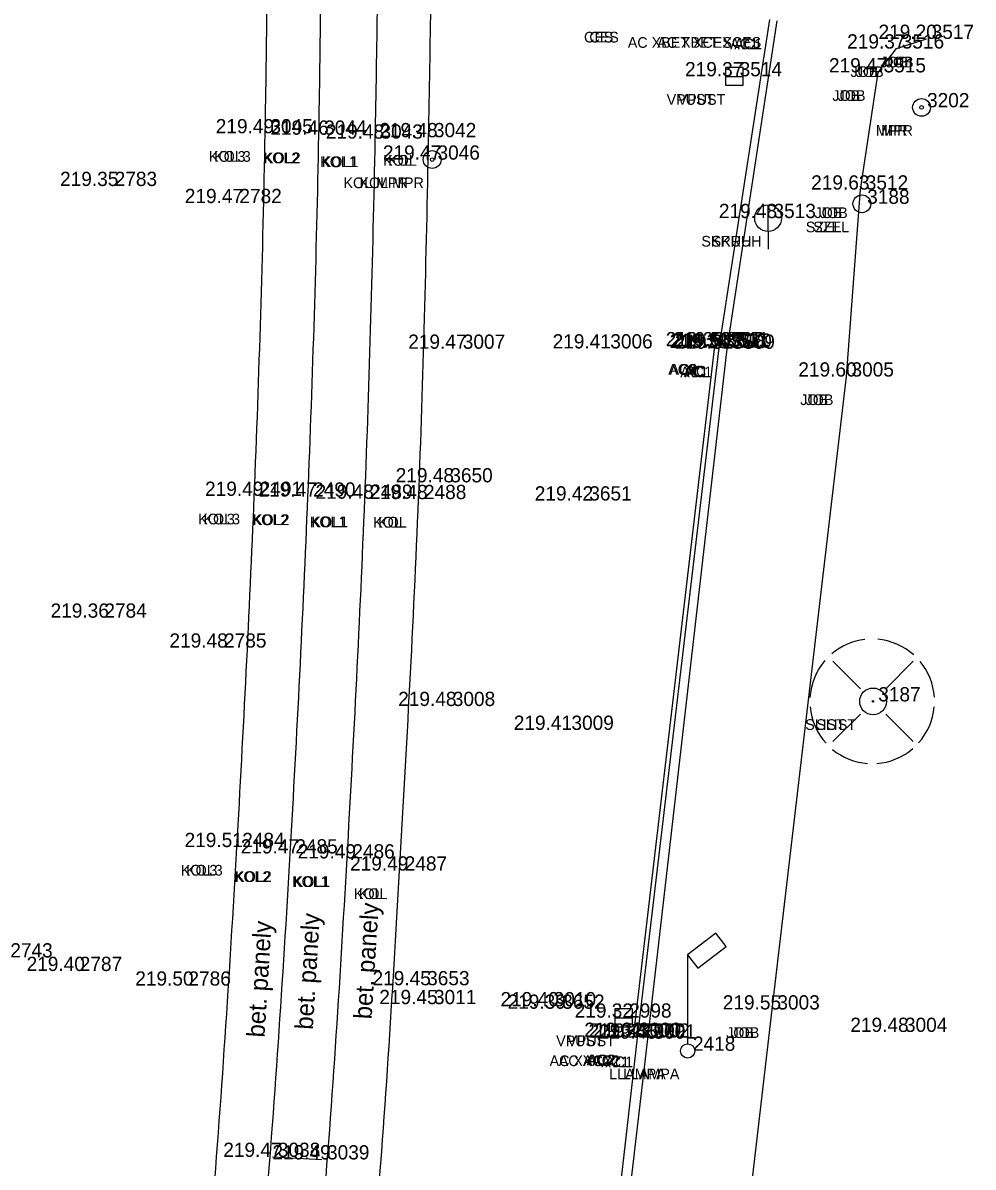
# Model space of a CAD drawing. Extents: x -471047 to -470889, y -1102859 to -1102000.
# Drawn here: x -470931.02 to -470904.35, y -1102117.9 to -1102085.77 of the extents above; entities that cross this region are included whole.
import ezdxf

# ---------------------------------------------------------------- set-up
doc = ezdxf.new("R2010")
doc.units = 0
for name, color, linetype in [('Vrstva 1', 7, 'Continuous'), ('Vrstva 16', 7, 'Continuous'), ('Vrstva 22', 7, 'Continuous'), ('Vrstva 23', 7, 'Continuous'), ('Vrstva 24', 7, 'Continuous'), ('Vrstva 25', 7, 'Continuous'), ('Vrstva 26', 7, 'Continuous'), ('Vrstva 34', 7, 'Continuous'), ('Vrstva 35', 7, 'Continuous'), ('Vrstva 36', 7, 'Continuous'), ('Vrstva 38', 7, 'Continuous'), ('Vrstva 5', 7, 'Continuous'), ('Vrstva 7', 7, 'Continuous'), ('Vrstva 8', 7, 'Continuous')]:
    doc.layers.add(name, color=color, linetype=linetype)

msp = doc.modelspace()

# ---------------------------------------------------------------- linework, layer by layer
at = {"layer": 'Vrstva 1'}
for points in [[(-471040.344, -1102858.385), (-471031.676, -1102846.187), (-471026.357, -1102838.629), (-471023.212, -1102833.975), (-471019.21, -1102827.465), (-471016.861, -1102823.272), (-471013.099, -1102815.912), (-471010.824, -1102810.955), (-471007.329, -1102802.292), (-471005.34, -1102796.515), (-471002.842, -1102787.838), (-471001.3, -1102780.997), (-471000.19, -1102774.713), (-470999.247, -1102768.204), (-470998.794, -1102764.784), (-470997.199, -1102751.812), (-470994.899, -1102732.807), (-470992.551, -1102713.262), (-470990.326, -1102694.887), (-470988.122, -1102676.57), (-470985.812, -1102657.305), (-470983.537, -1102638.407), (-470981.386, -1102620.622), (-470979.843, -1102608.014), (-470976.377, -1102579.253), (-470972.945, -1102550.69), (-470970.475, -1102530.206), (-470967.905, -1102508.801), (-470965.053, -1102485.131), (-470962.734, -1102465.9), (-470960.173, -1102444.812), (-470957.795, -1102425.103), (-470954.965, -1102401.839), (-470953.834, -1102392.574), (-470952.33, -1102379.985), (-470950.744, -1102366.853), (-470948.978, -1102352.106), (-470947.037, -1102335.844), (-470944.949, -1102318.462), (-470944.013, -1102310.745), (-470942.39, -1102297.267), (-470939.519, -1102273.45), (-470937.593, -1102257.43), (-470936.064, -1102244.81), (-470934.114, -1102228.634), (-470931.621, -1102207.856), (-470929.536, -1102190.857), (-470926.572, -1102166.31), (-470924.91, -1102152.663), (-470923.413, -1102140.333), (-470921.923, -1102127.669), (-470921.155, -1102120.084), (-470920.446, -1102109.574), (-470919.912, -1102099.137), (-470919.63, -1102088.981), (-470919.523, -1102081.193), (-470919.563, -1102070.395), (-470919.714, -1102064.236), (-470920.134, -1102054.704), (-470920.462, -1102047.615), (-470920.599, -1102044.52), (-470920.743, -1102041.873), (-470921.125, -1102034.455), (-470921.774, -1102030.337), (-470922.418, -1102027.787), (-470923.734, -1102023.93), (-470924.872, -1102021.434), (-470926.752, -1102018.182), (-470927.953, -1102016.45), (-470929.616, -1102014.424), (-470932.252, -1102011.756), (-470935.111, -1102009.425), (-470938.391, -1102007.371), (-470942.651, -1102005.401)], [(-471041.328, -1102857.18), (-471032.144, -1102844.242), (-471027.583, -1102837.763), (-471024.388, -1102833.028), (-471020.451, -1102826.6), (-471018.089, -1102822.378), (-471014.542, -1102815.445), (-471012.233, -1102810.418), (-471009.247, -1102803.108), (-471006.795, -1102796.098), (-471004.315, -1102787.532), (-471002.782, -1102780.723), (-471001.674, -1102774.458), (-471000.75, -1102768.095), (-471000.28, -1102764.601), (-470998.692, -1102751.741), (-470996.378, -1102732.635), (-470994.028, -1102713.058), (-470991.808, -1102694.749), (-470989.616, -1102676.447), (-470987.284, -1102657.013), (-470985.031, -1102638.272), (-470982.87, -1102620.431), (-470981.334, -1102607.933), (-470977.881, -1102579.263), (-470974.429, -1102550.492), (-470971.964, -1102530.054), (-470969.391, -1102508.607), (-470966.54, -1102484.984), (-470964.231, -1102465.853), (-470961.679, -1102444.752), (-470959.304, -1102425.078), (-470956.455, -1102401.634), (-470955.339, -1102392.489), (-470953.812, -1102379.71), (-470952.249, -1102366.808), (-470950.479, -1102352.023), (-470948.536, -1102335.868), (-470946.426, -1102318.233), (-470945.493, -1102310.531), (-470943.864, -1102297.013), (-470940.984, -1102273.071), (-470939.078, -1102257.195), (-470937.559, -1102244.684), (-470935.592, -1102228.353), (-470933.101, -1102207.653), (-470931.011, -1102190.57), (-470928.046, -1102166.021), (-470926.409, -1102152.578), (-470924.898, -1102140.121), (-470923.427, -1102127.544), (-470922.647, -1102119.826), (-470921.919, -1102109.229), (-470921.42, -1102099.134), (-470921.127, -1102089.016), (-470921.023, -1102081.453), (-470921.061, -1102070.468), (-470921.209, -1102064.314), (-470921.666, -1102053.966), (-470922.156, -1102043.345), (-470922.299, -1102039.934), (-470922.637, -1102034.36), (-470923.091, -1102031.241), (-470923.847, -1102028.247), (-470925.083, -1102024.594), (-470926.222, -1102022.086), (-470928.04, -1102018.943), (-470929.138, -1102017.357), (-470930.929, -1102015.175), (-470933.062, -1102013.049), (-470936.379, -1102010.368), (-470939.169, -1102008.662), (-470942.899, -1102006.906), (-470945.661, -1102005.908)], [(-471043.557, -1102855.955), (-471035.129, -1102844.026), (-471029.872, -1102836.499), (-471026.577, -1102831.578), (-471022.675, -1102825.415), (-471020.123, -1102821.053), (-471016.667, -1102814.59), (-471014.208, -1102809.45), (-471011.177, -1102802.451), (-471008.55, -1102795.333), (-471006.082, -1102787.209), (-471004.464, -1102780.376), (-471003.265, -1102774.167), (-471002.327, -1102767.948), (-471001.636, -1102762.527), (-471000.297, -1102751.605), (-470997.959, -1102732.524), (-470995.602, -1102712.802), (-470993.412, -1102694.623), (-470991.21, -1102676.17), (-470988.891, -1102656.857), (-470986.625, -1102638.083), (-470984.455, -1102620.195), (-470982.936, -1102607.733), (-470979.497, -1102579.223), (-470976.023, -1102550.279), (-470973.554, -1102529.822), (-470970.991, -1102508.497), (-470968.146, -1102484.787), (-470965.835, -1102465.72), (-470963.284, -1102444.529), (-470960.91, -1102424.942), (-470958.043, -1102401.343), (-470956.946, -1102392.356), (-470955.396, -1102379.408), (-470953.851, -1102366.636), (-470952.049, -1102351.733), (-470950.124, -1102335.611), (-470948.034, -1102318.083), (-470947.094, -1102310.328), (-470945.421, -1102296.51), (-470942.58, -1102272.848), (-470940.675, -1102256.948), (-470939.176, -1102244.526), (-470937.187, -1102228.174), (-470934.708, -1102207.467), (-470932.621, -1102190.433), (-470929.634, -1102165.778), (-470928.004, -1102152.415), (-470926.45, -1102139.595), (-470925.003, -1102127.418), (-470924.249, -1102119.695), (-470923.515, -1102109.093), (-470923.018, -1102099.069), (-470922.711, -1102088.911), (-470922.643, -1102081.356), (-470922.797, -1102070.414), (-470923.018, -1102064.454), (-470923.52, -1102053.203), (-470923.823, -1102047.529), (-470924.123, -1102041.506), (-470924.462, -1102037.486), (-470924.934, -1102031.904), (-470925.664, -1102028.672), (-470926.771, -1102025.506), (-470927.959, -1102022.914), (-470929.674, -1102020.028), (-470930.76, -1102018.498), (-470932.447, -1102016.478), (-470935.215, -1102013.816), (-470937.644, -1102011.98), (-470940.381, -1102010.371), (-470943.968, -1102008.669), (-470947.145, -1102007.524), (-470950.874, -1102006.74)], [(-471044.756, -1102855.056), (-471036.376, -1102843.177), (-471031.167, -1102835.741), (-471027.859, -1102830.8), (-471023.934, -1102824.593), (-471021.43, -1102820.312), (-471018.011, -1102813.91), (-471015.536, -1102808.75), (-471012.578, -1102801.897), (-471009.95, -1102794.77), (-471007.561, -1102786.914), (-471005.936, -1102780.074), (-471004.727, -1102773.818), (-471003.828, -1102767.827), (-471003.121, -1102762.345), (-471001.787, -1102751.467), (-470999.446, -1102732.348), (-470997.073, -1102712.539), (-470994.902, -1102694.521), (-470992.696, -1102676.023), (-470990.376, -1102656.68), (-470988.131, -1102638.071), (-470985.947, -1102620.018), (-470984.417, -1102607.512), (-470980.993, -1102579.08), (-470977.514, -1102550.137), (-470975.048, -1102529.649), (-470972.488, -1102508.37), (-470969.618, -1102484.508), (-470967.34, -1102465.669), (-470964.767, -1102444.39), (-470962.402, -1102424.781), (-470959.534, -1102401.193), (-470958.432, -1102392.151), (-470956.883, -1102379.208), (-470955.335, -1102366.424), (-470953.535, -1102351.506), (-470951.606, -1102335.399), (-470949.519, -1102317.94), (-470948.575, -1102310.159), (-470946.889, -1102296.144), (-470944.056, -1102272.618), (-470942.139, -1102256.659), (-470940.657, -1102244.341), (-470938.638, -1102227.749), (-470936.19, -1102207.298), (-470934.102, -1102190.255), (-470931.124, -1102165.639), (-470929.492, -1102152.254), (-470927.915, -1102139.252), (-470926.46, -1102127.103), (-470925.74, -1102119.604), (-470925.012, -1102108.913), (-470924.523, -1102099.054), (-470924.217, -1102088.866), (-470924.148, -1102081.334), (-470924.301, -1102070.391), (-470924.518, -1102064.43), (-470924.97, -1102054.435), (-470925.588, -1102041.569), (-470925.963, -1102035.313), (-470926.405, -1102032.225), (-470927.078, -1102029.198), (-470928.123, -1102026.148), (-470929.318, -1102023.558), (-470930.84, -1102020.97), (-470931.868, -1102019.515), (-470933.443, -1102017.605), (-470936.26, -1102014.885), (-470938.429, -1102013.255), (-470941.213, -1102011.639), (-470944.847, -1102009.927), (-470947.723, -1102008.912), (-470951.444, -1102008.161), (-470954.511, -1102007.931), (-470957.895, -1102008.041)]]:
    msp.add_spline(points, degree=3, dxfattribs=at)
at = {"layer": 'Vrstva 16'}
for p, q in [((-470907.512, -1102104.464), (-470908.288, -1102103.689)), ((-470906.802, -1102104.464), (-470906.028, -1102103.689)), ((-470907.512, -1102105.174), (-470908.288, -1102105.949)), ((-470906.802, -1102105.174), (-470906.028, -1102105.949))]:
    msp.add_line(p, q, dxfattribs=at)
for radius in [0.375, 0.025, 0.025]:
    msp.add_circle((-470907.157, -1102104.819), radius, dxfattribs=at)
for start, end in [(96.7144, 130.447), (48.1897, 84.9117), (139.23, 176.4602), (3.8615, 39.6013), (184.9408, 222.2827), (318.1086, 355.0481), (230.4703, 265.8356), (274.1732, 310.7861)]:
    msp.add_arc((-470907.182, -1102104.819), 1.75, start, end, dxfattribs=at)
at = {"layer": 'Vrstva 23'}
for p, q in [((-470911.565, -1102111.329), (-470912.36, -1102111.934)), ((-470911.275, -1102111.706), (-470911.565, -1102111.329)), ((-470912.072, -1102112.312), (-470911.275, -1102111.706)), ((-470912.36, -1102111.934), (-470912.36, -1102114.434)), ((-470912.36, -1102111.934), (-470912.072, -1102112.312))]:
    msp.add_line(p, q, dxfattribs=at)
for centre, radius in [((-470907.47, -1102090.849), 0.25), ((-470912.36, -1102114.634), 0.2)]:
    msp.add_circle(centre, radius, dxfattribs=at)
at = {"layer": 'Vrstva 24'}
for radius in [0.25, 0.05]:
    msp.add_circle((-470905.795, -1102088.143), radius, dxfattribs=at)
at = {"layer": 'Vrstva 25'}
for p, q in [((-470911.299, -1102087.023), (-470911.299, -1102087.523)), ((-470910.799, -1102087.023), (-470911.299, -1102087.023)), ((-470910.799, -1102087.523), (-470910.799, -1102087.023)), ((-470911.299, -1102087.273), (-470910.799, -1102087.273)), ((-470911.299, -1102087.523), (-470910.799, -1102087.523)), ((-470910.103, -1102091.627), (-470910.103, -1102090.877)), ((-470910.103, -1102091.627), (-470910.103, -1102092.127)), ((-470914.404, -1102113.453), (-470914.404, -1102113.953)), ((-470913.904, -1102113.453), (-470914.404, -1102113.453)), ((-470913.904, -1102113.953), (-470913.904, -1102113.453)), ((-470914.404, -1102113.703), (-470913.904, -1102113.703)), ((-470914.404, -1102113.953), (-470913.904, -1102113.953))]:
    msp.add_line(p, q, dxfattribs=at)
msp.add_circle((-470910.103, -1102091.252), 0.375, dxfattribs=at)
at = {"layer": 'Vrstva 26'}
for radius in [0.25, 0.05]:
    msp.add_circle((-470919.53, -1102089.607), radius, dxfattribs=at)
at = {"layer": 'Vrstva 34'}
for p, q in [((-470906.5, -1102086.49), (-470906.5, -1102086.49)), ((-470905.66, -1102086.22), (-470905.66, -1102086.22)), ((-470907.01, -1102087.16), (-470907.01, -1102087.16)), ((-470911.05, -1102087.27), (-470911.05, -1102087.27)), ((-470905.79, -1102088.14), (-470905.79, -1102088.14)), ((-470924.22, -1102088.87), (-470924.22, -1102088.87)), ((-470922.71, -1102088.91), (-470922.71, -1102088.91)), ((-470921.13, -1102089.02), (-470921.13, -1102089.02)), ((-470919.63, -1102088.98), (-470919.63, -1102088.98)), ((-470919.53, -1102089.61), (-470919.53, -1102089.61)), ((-470928.59, -1102090.35), (-470928.59, -1102090.35)), ((-470907.51, -1102090.45), (-470907.51, -1102090.45)), ((-470925.09, -1102090.83), (-470925.09, -1102090.83)), ((-470907.47, -1102090.85), (-470907.47, -1102090.85)), ((-470910.1, -1102091.25), (-470910.1, -1102091.25)), ((-470911.59, -1102094.85), (-470911.59, -1102094.85)), ((-470911.42, -1102094.85), (-470911.42, -1102094.85)), ((-470911.34, -1102094.89), (-470911.34, -1102094.89)), ((-470918.82, -1102094.92), (-470918.82, -1102094.92)), ((-470914.68, -1102094.91), (-470914.68, -1102094.91)), ((-470911.48, -1102094.9), (-470911.48, -1102094.9)), ((-470911.25, -1102094.92), (-470911.25, -1102094.92)), ((-470907.91, -1102095.7), (-470907.91, -1102095.7)), ((-470919.17, -1102098.67), (-470919.17, -1102098.67)), ((-470924.52, -1102099.05), (-470924.52, -1102099.05)), ((-470923.02, -1102099.07), (-470923.02, -1102099.07)), ((-470921.42, -1102099.13), (-470921.42, -1102099.13)), ((-470919.91, -1102099.14), (-470919.91, -1102099.14)), ((-470915.27, -1102099.18), (-470915.27, -1102099.18)), ((-470928.88, -1102102.47), (-470928.88, -1102102.47)), ((-470925.52, -1102103.31), (-470925.52, -1102103.31)), ((-470907.16, -1102104.82), (-470907.16, -1102104.82)), ((-470919.1, -1102104.95), (-470919.1, -1102104.95)), ((-470915.77, -1102105.62), (-470915.77, -1102105.62)), ((-470925.01, -1102108.91), (-470925.01, -1102108.91)), ((-470923.52, -1102109.09), (-470923.52, -1102109.09)), ((-470921.92, -1102109.23), (-470921.92, -1102109.23)), ((-470920.45, -1102109.57), (-470920.45, -1102109.57)), ((-470929.57, -1102112.39), (-470929.57, -1102112.39)), ((-470926.52, -1102112.8), (-470926.52, -1102112.8)), ((-470919.82, -1102112.79), (-470919.82, -1102112.79)), ((-470919.63, -1102113.32), (-470919.63, -1102113.32)), ((-470916.27, -1102113.38), (-470916.27, -1102113.38)), ((-470916.03, -1102113.45), (-470916.03, -1102113.45)), ((-470909.99, -1102113.47), (-470909.99, -1102113.47)), ((-470914.15, -1102113.7), (-470914.15, -1102113.7)), ((-470906.41, -1102114.1), (-470906.41, -1102114.1)), ((-470913.88, -1102114.24), (-470913.88, -1102114.24)), ((-470913.76, -1102114.26), (-470913.76, -1102114.26)), ((-470913.64, -1102114.26), (-470913.64, -1102114.26)), ((-470913.47, -1102114.29), (-470913.47, -1102114.29)), ((-470912.36, -1102114.63), (-470912.36, -1102114.63)), ((-470924.01, -1102117.61), (-470924.01, -1102117.61)), ((-470922.63, -1102117.68), (-470922.63, -1102117.68))]:
    msp.add_line(p, q, dxfattribs=at)
at = {"layer": 'Vrstva 5'}
for p, q in [((-470913.882, -1102114.239), (-470911.594, -1102094.85)), ((-470913.764, -1102114.265), (-470913.882, -1102114.239))]:
    msp.add_line(p, q, dxfattribs=at)
at = {"layer": 'Vrstva 7'}
for p, q in [((-470911.25, -1102094.924), (-470909.852, -1102085.712)), ((-470913.474, -1102114.291), (-470911.25, -1102094.924)), ((-470914.49, -1102122.928), (-470913.474, -1102114.291))]:
    msp.add_line(p, q, dxfattribs=at)
at = {"layer": 'Vrstva 8'}
for p, q in [((-470911.479, -1102094.896), (-470910.049, -1102085.671)), ((-470907.01, -1102087.159), (-470906.499, -1102086.485)), ((-470906.499, -1102086.485), (-470905.655, -1102086.219)), ((-470907.513, -1102090.45), (-470907.01, -1102087.159)), ((-470907.906, -1102095.698), (-470907.513, -1102090.45)), ((-470913.764, -1102114.265), (-470911.479, -1102094.896)), ((-470909.991, -1102113.469), (-470907.906, -1102095.698)), ((-470911.255, -1102124.298), (-470909.991, -1102113.469)), ((-470914.724, -1102122.633), (-470913.764, -1102114.265)), ((-470924.012, -1102117.609), (-470922.626, -1102117.679))]:
    msp.add_line(p, q, dxfattribs=at)

# ---------------------------------------------------------------- texts
at = {"layer": 'Vrstva 22'}
for p in [(-470921.232, -1102113.754), (-470922.882, -1102114.046), (-470924.238, -1102114.266)]:
    msp.add_text('bet. panely', height=0.5, rotation=86.4062, dxfattribs=at).set_placement(p)
at = {"layer": 'Vrstva 35'}
for s, p in [('CES', (-470915.269, -1102086.32)), ('CES', (-470915.119, -1102086.32)), ('AC XBET XCES', (-470914.039, -1102086.47)), ('AC XBET XCES', (-470913.215, -1102086.47)), ('AC1', (-470911.167, -1102086.51)), ('AC1', (-470911.05, -1102086.51)), ('JOB', (-470906.949, -1102087.02)), ('JOB', (-470906.799, -1102087.02)), ('JOB', (-470907.789, -1102087.29)), ('JOB', (-470907.639, -1102087.29)), ('VPUST', (-470912.95, -1102088.07)), ('VPUST', (-470912.639, -1102088.07)), ('JOB', (-470908.299, -1102087.96)), ('JOB', (-470908.149, -1102087.96)), ('MPR', (-470907.079, -1102088.94)), ('MPR', (-470906.929, -1102088.94)), ('KOL3', (-470925.795, -1102089.67)), ('KOL3', (-470925.648, -1102089.67)), ('KOL2', (-470924.285, -1102089.71)), ('KOL2', (-470924.251, -1102089.71)), ('KOL1', (-470922.672, -1102089.82)), ('KOL1', (-470922.63, -1102089.82)), ('KOL', (-470920.905, -1102089.78)), ('KOL', (-470920.769, -1102089.78)), ('KOL MPR', (-470922.019, -1102090.41)), ('KOL MPR', (-470921.569, -1102090.41)), ('JOB', (-470908.799, -1102091.25)), ('JOB', (-470908.649, -1102091.25)), ('SZEL', (-470909.045, -1102091.65)), ('SZEL', (-470908.834, -1102091.65)), ('SKRUH', (-470911.975, -1102092.05)), ('SKRUH', (-470911.689, -1102092.05)), ('AC2', (-470912.906, -1102095.65)), ('AC2', (-470912.865, -1102095.65)), ('AC1', (-470912.567, -1102095.72)), ('AC', (-470912.469, -1102095.7)), ('AC1', (-470912.45, -1102095.72)), ('AC', (-470912.394, -1102095.7)), ('JOB', (-470909.199, -1102096.5)), ('JOB', (-470909.049, -1102096.5)), ('KOL3', (-470926.095, -1102099.85)), ('KOL3', (-470925.948, -1102099.85)), ('KOL2', (-470924.595, -1102099.87)), ('KOL2', (-470924.561, -1102099.87)), ('KOL1', (-470922.962, -1102099.93)), ('KOL1', (-470922.92, -1102099.93)), ('KOL', (-470921.185, -1102099.94)), ('KOL', (-470921.049, -1102099.94)), ('SLIST', (-470909.06, -1102105.62)), ('SLIST', (-470908.749, -1102105.62)), ('KOL3', (-470926.585, -1102109.71)), ('KOL3', (-470926.438, -1102109.71)), ('KOL2', (-470925.095, -1102109.89)), ('KOL2', (-470925.061, -1102109.89)), ('KOL1', (-470923.462, -1102110.03)), ('KOL1', (-470923.42, -1102110.03)), ('KOL', (-470921.725, -1102110.37)), ('KOL', (-470921.589, -1102110.37)), ('JOB', (-470911.279, -1102114.27)), ('JOB', (-470911.129, -1102114.27)), ('VPUST', (-470916.05, -1102114.5)), ('VPUST', (-470915.739, -1102114.5)), ('AC XAC2', (-470916.235, -1102115.06)), ('AC XAC2', (-470915.976, -1102115.06)), ('AC2', (-470915.196, -1102115.04)), ('AC2', (-470915.155, -1102115.04)), ('AC1', (-470914.787, -1102115.09)), ('AC1', (-470914.67, -1102115.09)), ('LLAMPA', (-470914.56, -1102115.43)), ('LLAMPA', (-470914.174, -1102115.43))]:
    msp.add_text(s, height=0.3, dxfattribs=at).set_placement(p)
at = {"layer": 'Vrstva 36'}
for s, p in [(' 3517', (-470905.66, -1102086.22)), (' 3516', (-470906.5, -1102086.49)), (' 3515', (-470907.01, -1102087.16)), (' 3514', (-470911.05, -1102087.27)), (' 3202', (-470905.79, -1102088.14)), (' 3045', (-470924.22, -1102088.87)), (' 3044', (-470922.71, -1102088.91)), (' 3043', (-470921.13, -1102089.02)), (' 3042', (-470919.63, -1102088.98)), (' 3046', (-470919.53, -1102089.61)), (' 2783', (-470928.59, -1102090.35)), (' 3512', (-470907.51, -1102090.45)), (' 2782', (-470925.09, -1102090.83)), (' 3188', (-470907.47, -1102090.85)), (' 3513', (-470910.1, -1102091.25)), (' 3007', (-470918.82, -1102094.92)), (' 3006', (-470914.68, -1102094.91)), (' 3507', (-470911.59, -1102094.85)), (' 3508', (-470911.48, -1102094.9)), (' 3511', (-470911.42, -1102094.85)), (' 3510', (-470911.34, -1102094.89)), (' 3509', (-470911.25, -1102094.92)), (' 3005', (-470907.91, -1102095.7)), (' 3650', (-470919.17, -1102098.67)), (' 2491', (-470924.52, -1102099.05)), (' 2490', (-470923.02, -1102099.07)), (' 2489', (-470921.42, -1102099.13)), (' 2488', (-470919.91, -1102099.14)), (' 3651', (-470915.27, -1102099.18)), (' 2784', (-470928.88, -1102102.47)), (' 2785', (-470925.52, -1102103.31)), (' 3187', (-470907.16, -1102104.82)), (' 3008', (-470919.1, -1102104.95)), (' 3009', (-470915.77, -1102105.62)), (' 2484', (-470925.01, -1102108.91)), (' 2485', (-470923.52, -1102109.09)), (' 2486', (-470921.92, -1102109.23)), (' 2487', (-470920.45, -1102109.57)), (' 2743', (-470931.52, -1102112.01)), (' 2787', (-470929.57, -1102112.39)), (' 2786', (-470926.52, -1102112.8)), (' 3653', (-470919.82, -1102112.79)), (' 3011', (-470919.63, -1102113.32)), (' 3010', (-470916.27, -1102113.38)), (' 3652', (-470916.03, -1102113.45)), (' 3003', (-470909.99, -1102113.47)), (' 2998', (-470914.15, -1102113.7)), (' 3000', (-470913.88, -1102114.24)), (' 3004', (-470906.41, -1102114.1)), (' 2999', (-470913.76, -1102114.26)), (' 3002', (-470913.64, -1102114.26)), (' 3001', (-470913.47, -1102114.29)), (' 2418', (-470912.36, -1102114.63)), (' 3038', (-470924.01, -1102117.61)), (' 3039', (-470922.63, -1102117.68))]:
    msp.add_text(s, height=0.4, dxfattribs=at).set_placement(p)
at = {"layer": 'Vrstva 38'}
for s, p in [('219.20 ', (-470907.003, -1102086.22)), ('219.37 ', (-470907.883, -1102086.49)), ('219.47 ', (-470908.393, -1102087.16)), ('219.37 ', (-470912.433, -1102087.27)), ('219.49 ', (-470925.604, -1102088.87)), ('219.46 ', (-470924.07, -1102088.91)), ('219.48 ', (-470922.514, -1102089.02)), ('219.48 ', (-470921.014, -1102088.98)), ('219.47 ', (-470920.913, -1102089.61)), ('219.35 ', (-470929.974, -1102090.35)), ('219.63 ', (-470908.893, -1102090.45)), ('219.47 ', (-470926.473, -1102090.83)), ('219.48 ', (-470911.484, -1102091.25)), ('219.47 ', (-470920.203, -1102094.92)), ('219.41 ', (-470916.15, -1102094.91)), ('219.38 ', (-470912.974, -1102094.85)), ('219.38 ', (-470912.864, -1102094.9)), ('219.51 ', (-470912.81, -1102094.89)), ('219.50 ', (-470912.763, -1102094.85)), ('219.51 ', (-470912.72, -1102094.92)), ('219.60 ', (-470909.253, -1102095.7)), ('219.48 ', (-470920.554, -1102098.67)), ('219.49 ', (-470925.904, -1102099.05)), ('219.47 ', (-470924.403, -1102099.07)), ('219.48 ', (-470922.804, -1102099.13)), ('219.48 ', (-470921.294, -1102099.14)), ('219.42 ', (-470916.651, -1102099.18)), ('219.36 ', (-470930.24, -1102102.47)), ('219.48 ', (-470926.904, -1102103.31)), ('219.48 ', (-470920.484, -1102104.95)), ('219.41 ', (-470917.24, -1102105.62)), ('219.51 ', (-470926.48, -1102108.91)), ('219.47 ', (-470924.903, -1102109.09)), ('219.49 ', (-470923.304, -1102109.23)), ('219.49 ', (-470921.834, -1102109.57)), ('219.40 ', (-470930.913, -1102112.39)), ('219.50 ', (-470927.863, -1102112.8)), ('219.45 ', (-470921.204, -1102112.79)), ('219.45 ', (-470921.014, -1102113.32)), ('219.40 ', (-470917.613, -1102113.38)), ('219.39 ', (-470917.414, -1102113.45)), ('219.55 ', (-470911.374, -1102113.47)), ('219.32 ', (-470915.531, -1102113.7)), ('219.32 ', (-470915.261, -1102114.24)), ('219.48 ', (-470907.794, -1102114.1)), ('219.33 ', (-470915.143, -1102114.26)), ('219.42 ', (-470915.021, -1102114.26)), ('219.45 ', (-470914.854, -1102114.29)), ('219.47 ', (-470925.393, -1102117.61)), ('219.49 ', (-470924.014, -1102117.68))]:
    msp.add_text(s, height=0.4, dxfattribs=at).set_placement(p)

doc.saveas('drawing.dxf')
